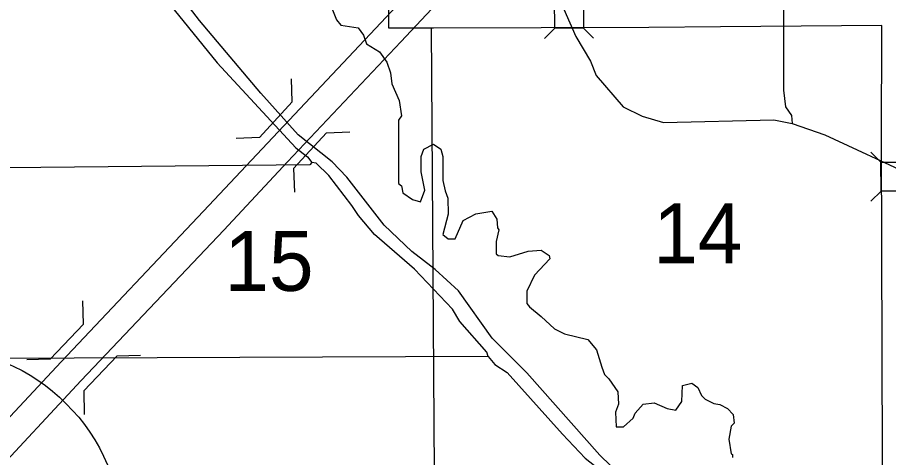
# Model space of a CAD drawing. Extents: x -1403959 to 81668, y -1400582 to 11018.
# Drawn here: x 8267.7 to 8450.6, y 9209.7 to 9302.1 of the extents above; entities that cross this region are included whole.
import ezdxf

# ---------------------------------------------------------------- set-up
doc = ezdxf.new("R2010")
doc.units = 0
for name, color, linetype in [('tdCiSecText', 7, 'Continuous'), ('tdCiSectLine', 7, 'Continuous'), ('tdCoCityStreetMajor', 7, 'Continuous'), ('tdCoDivCarto', 7, 'Continuous'), ('tdCoSectLinePart', 7, 'Continuous'), ('tdCoSurfAsphalt', 7, 'Continuous'), ('tdCoSurfBitum', 7, 'Continuous'), ('tdCoSurfEarth', 7, 'Continuous')]:
    doc.layers.add(name, color=color, linetype=linetype)

msp = doc.modelspace()

# ---------------------------------------------------------------- linework, layer by layer
at = {"layer": 'tdCiSecText'}
for points in [[(8388.65, 9308.04), (8386.52, 9305.9), (8386.54, 9299.84)], [(8378.35, 9297.68), (8380.48, 9299.83), (8380.47, 9305.88)], [(8388.63, 9297.76), (8386.54, 9299.84), (8380.48, 9299.83)], [(8446.81, 9273.84), (8448.95, 9271.7), (8455.01, 9271.72)], [(8446.84, 9263.51), (8448.97, 9265.65), (8448.95, 9271.7)], [(8457.17, 9263.53), (8455.02, 9265.67), (8448.97, 9265.65)]]:
    msp.add_lwpolyline(points, dxfattribs=at)
at = {"layer": 'tdCiSectLine'}
msp.add_lwpolyline([(8449.28, 9206.83), (8449.26, 9209.71), (8449.27, 9209.71), (8449.1, 9275.83), (8449.1, 9275.83), (8449.1, 9275.84), (8449.11, 9300.43), (8415.31, 9300.15), (8400.24, 9300), (8400.22, 9300), (8355.05, 9299.88), (8355.04, 9299.88), (8348.58, 9299.88), (8345.68, 9299.88), (8345.67, 9305.68)], dxfattribs=at)
at = {"layer": 'tdCoCityStreetMajor'}
msp.add_lwpolyline([(8354.55, 9299.9), (8355.19, 9206.66)], dxfattribs=at)
at = {"layer": 'tdCoDivCarto'}
for points in [[(8155.56, 9100.95), (8166.91, 9112.78), (8178.79, 9125.66), (8230.49, 9180.35), (8245.1, 9195.98), (8253.1, 9204.68), (8257.38, 9208.96), (8276.86, 9229.83), (8306.79, 9261.45), (8320.19, 9275.72), (8344.01, 9301), (8369.81, 9328.53)], [(8159.81, 9097), (8171.12, 9108.79), (8183.01, 9121.69), (8234.71, 9176.37), (8249.37, 9192.05), (8257.26, 9200.63), (8261.64, 9205.02), (8281.08, 9225.85), (8311.03, 9257.48), (8324.43, 9271.77), (8348.2, 9296.98), (8374.1, 9324.61)]]:
    msp.add_lwpolyline(points, dxfattribs=at)
at = {"layer": 'tdCoSurfAsphalt'}
msp.add_circle((8249.45, 9192.5), 40.33, dxfattribs=at)
at = {"layer": 'tdCoSurfBitum'}
for points in [[(8250.78, 9367.12), (8251.85, 9366.05), (8252.16, 9364.99), (8282.05, 9327.85), (8287.63, 9319.71), (8309.65, 9292.55), (8326.16, 9274.71), (8328.6, 9272.88), (8329.52, 9271.66)], [(8428.5, 9337.21), (8428.47, 9286.87), (8428.94, 9283.36), (8430.17, 9281.53), (8430.32, 9279.85)], [(8453.39, 9157.78), (8440.87, 9164.69), (8432.78, 9167.92), (8426.37, 9171.61), (8422.55, 9174.68), (8415.22, 9181.89), (8412.92, 9184.49), (8406.03, 9193.97), (8398.99, 9201.46), (8389.97, 9210.18), (8374.66, 9227.46), (8367.32, 9234.8), (8360.27, 9244.74), (8355.38, 9249.18), (8350.48, 9253), (8344.67, 9258.51), (8336.86, 9268.6), (8333.8, 9271.82), (8326.61, 9277.48), (8318.8, 9286.19), (8305.94, 9301.45), (8285.71, 9327.86)], [(8379.41, 9310.78), (8384.92, 9298.12), (8387.98, 9292.94), (8389.21, 9289.9), (8394.87, 9283.35), (8398.85, 9281.38), (8403.28, 9280.02), (8426.5, 9280.61), (8430.32, 9279.85), (8437.2, 9277.43), (8455.55, 9268.92)], [(8333.45, 9304.79), (8334.68, 9301.58), (8335.6, 9300.52), (8339.26, 9299.91), (8340.33, 9298.38), (8340.95, 9296.55), (8343.7, 9294.87), (8345.23, 9292.74), (8345.99, 9290.45), (8346.3, 9288.16), (8347.83, 9284.65), (8348.29, 9281.44), (8347.68, 9280.53), (8347.7, 9267.25), (8348.31, 9266.79), (8348.61, 9265.26), (8350.6, 9263.89), (8352.28, 9263.43), (8353.2, 9265.88), (8352.43, 9269.69), (8352.42, 9272.9), (8353.03, 9274.43), (8355.02, 9275.5), (8356.55, 9274.43), (8357, 9272.9), (8357.01, 9267.86), (8357.47, 9265.73), (8358.08, 9264.2), (8358.09, 9260.84), (8357.02, 9256.57), (8358.09, 9255.65), (8359.62, 9255.65), (8361.29, 9259.47), (8363.89, 9260.85), (8367.25, 9261.46), (8368.32, 9259.78), (8368.47, 9257.95), (8368.78, 9257.49), (8368.17, 9255.05), (8368.17, 9252.45), (8368.63, 9252.15), (8371.08, 9251.85), (8374.89, 9253.07), (8377.64, 9253.23), (8379.32, 9252.16), (8379.48, 9251.4), (8376.27, 9248.03), (8374.6, 9244.67), (8374.6, 9242.08), (8375.21, 9241.32), (8377.66, 9239.33), (8380.41, 9236.74), (8382.55, 9235.67), (8387.43, 9234.46), (8389.27, 9232.32), (8390.34, 9228.66), (8390.95, 9227.13), (8391.87, 9226.22), (8393.71, 9223.47), (8393.86, 9220.88), (8393.25, 9219.2), (8393.41, 9216.14), (8394.94, 9216.14), (8396.92, 9217.98), (8397.38, 9219.05), (8399.05, 9220.88), (8401.34, 9221.19), (8404.09, 9219.97), (8405.93, 9219.66), (8407.15, 9221.5), (8407.3, 9224.86), (8409.28, 9225.32), (8410.5, 9224.4), (8411.27, 9222.72), (8412.03, 9221.96), (8413.87, 9221.05), (8415.15, 9220.82), (8416.73, 9219.98), (8417.96, 9218.76), (8418.12, 9216.93), (8417.51, 9216.32), (8417.05, 9213.57), (8417.52, 9210.52), (8417.83, 9210.36), (8417.83, 9209.75)], [(8329.52, 9271.66), (8329.06, 9271.2), (8251.34, 9270.37), (8245.54, 9267.77), (8240.5, 9267.31), (8235.46, 9268.52), (8225.38, 9273.09), (8220.95, 9273.85), (8214.38, 9272.93), (8210.41, 9271.86), (8206.44, 9271.86), (8193.11, 9275.03), (8187.95, 9275.42), (8180.98, 9275.68), (8175.3, 9274.52), (8169.34, 9271.22), (8167.05, 9271.52), (8165.21, 9272.13), (8162.46, 9274.11), (8156.05, 9275.17)], [(8366.52, 9230.93), (8366.21, 9231.84), (8360.55, 9238.25), (8359.02, 9240.84), (8351.07, 9249.23), (8342.67, 9256.55), (8339.3, 9260.52), (8337.93, 9262.66), (8333.04, 9268.91), (8330.44, 9271.51), (8329.52, 9271.66)], [(8366.52, 9230.93), (8262.22, 9230.53), (8259.78, 9229.77)], [(8366.52, 9230.93), (8367.89, 9229.25), (8370.49, 9227.57), (8382.11, 9214.61), (8386.85, 9209.57), (8388.84, 9208.05), (8398.16, 9197.83), (8405.96, 9188.98), (8412.23, 9180.28), (8420.06, 9172.51), (8420.21, 9171.9)]]:
    msp.add_lwpolyline(points, dxfattribs=at)
at = {"layer": 'tdCoSurfEarth'}
for p, q in [((8325.4, 9284.36), (8325.2, 9289.23)), ((8318.52, 9276.88), (8325.4, 9284.36)), ((8332.58, 9277.87), (8325.68, 9270.38)), ((8332.58, 9277.87), (8337.45, 9278.08)), ((8318.52, 9276.88), (8313.64, 9276.67)), ((8325.68, 9270.38), (8325.89, 9265.41)), ((8281.58, 9237.7), (8281.47, 9242.58)), ((8274.57, 9230.34), (8281.58, 9237.7)), ((8274.57, 9230.34), (8269.69, 9230.23)), ((8288.65, 9231.09), (8281.62, 9223.72)), ((8288.65, 9231.09), (8293.52, 9231.21)), ((8281.62, 9223.72), (8281.74, 9218.74))]:
    msp.add_line(p, q, dxfattribs=at)

# ---------------------------------------------------------------- texts
at = {"layer": 'tdCoSectLinePart'}
for s, rotation, p in [('14', 0.0047, (8401.16, 9250.49)), ('15', 0.004, (8311.16, 9244.7))]:
    msp.add_text(s, height=12.575, rotation=rotation, dxfattribs=at).set_placement(p)

doc.saveas('drawing.dxf')
